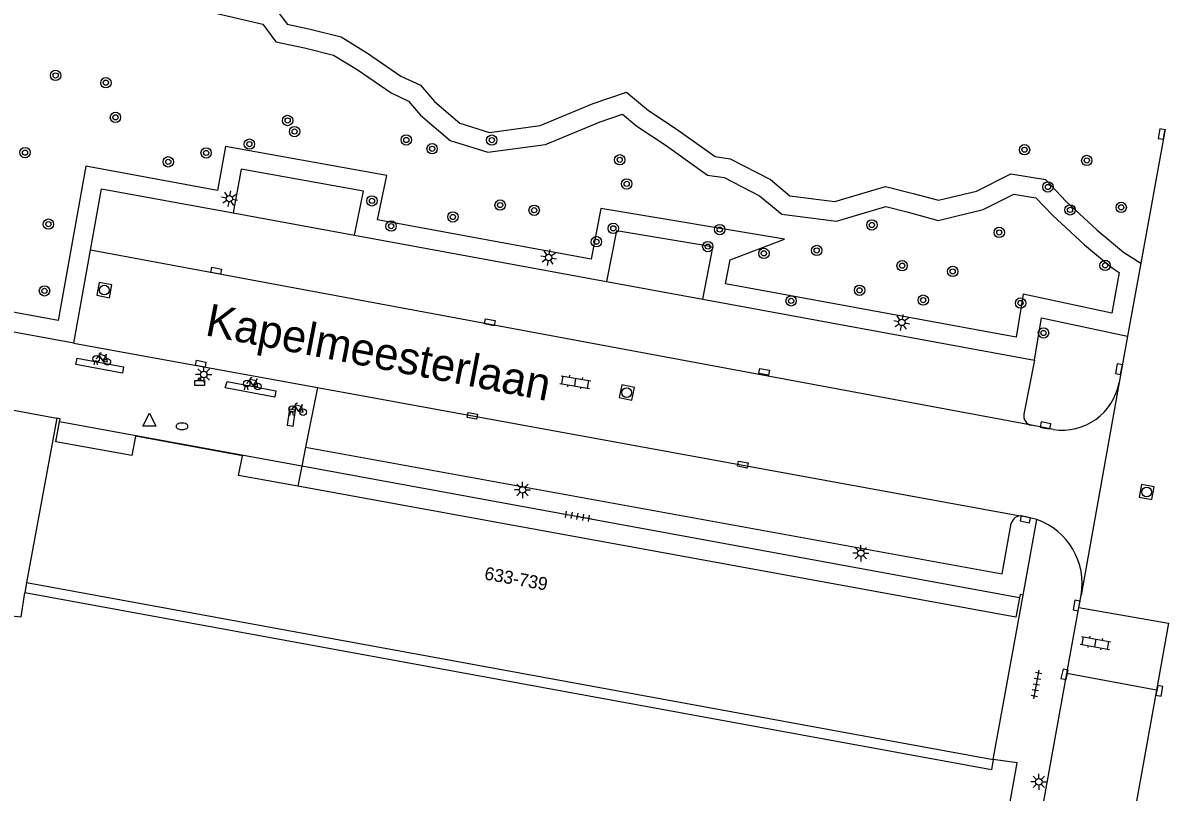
# Model space of a CAD drawing. Extents: x 133000 to 136000, y 400500 to 403500.
# Drawn here: x 133344.6 to 133432.7, y 400657 to 400716.4 of the extents above; entities that cross this region are included whole.
import ezdxf

# ---------------------------------------------------------------- set-up
doc = ezdxf.new("R2010")
doc.units = 0
for name, color, linetype in [('gg-anno-huisnummerreeks BGT', 7, 'Continuous'), ('gg-anno-openbare ruimte label', 7, 'Continuous'), ('gg-bbg-hoofdgebouw', 7, 'Continuous'), ('gg-bbg-onder overbouw', 7, 'Continuous'), ('gg-bbg-pand overbouw', 7, 'Continuous'), ('gg-knt-verharding', 7, 'Continuous'), ('gg-knt-verharding nz', 7, 'Continuous'), ('gt-grn-groengrens', 7, 'Continuous'), ('gt-grn-weggrens', 7, 'Continuous'), ('gt-symb-afvalbak', 7, 'Continuous'), ('gt-symb-boom', 7, 'Continuous'), ('gt-symb-brandkraan', 7, 'Continuous'), ('gt-symb-fietsenrek', 7, 'Continuous'), ('gt-symb-klinker verharding', 7, 'Continuous'), ('gt-symb-kolk', 7, 'Continuous'), ('gt-symb-kolk center center', 7, 'Continuous'), ('gt-symb-lichtmast', 7, 'Continuous'), ('gt-symb-rioolschacht', 7, 'Continuous'), ('gt-symb-tegel verharding', 7, 'Continuous'), ('gt-symb-waterafsluiter', 7, 'Continuous')]:
    doc.layers.add(name, color=color, linetype=linetype)

# ---------------------------------------------------------------- blocks, each defined once
blk = doc.blocks.new('gt0-KOLK')
at = {"layer": 'gt-symb-kolk'}
blk.add_lwpolyline([(0, 0), (0.375, 0), (0.375, 0.4), (-0.375, 0.4), (-0.375, 0), (0, 0)], dxfattribs=at)
blk = doc.blocks.new('gt0-BOOM')
at = {"layer": 'gt-symb-boom'}
for radius in [0.4, 0.2]:
    blk.add_circle((0, 0), radius, dxfattribs=at)
blk = doc.blocks.new('gt0-KOLKCC')
at = {"layer": 'gt-symb-kolk center center'}
blk.add_lwpolyline([(-0.375, 0.2), (0.375, 0.2), (0.375, -0.2), (-0.375, -0.2)], close=True, dxfattribs=at)
blk = doc.blocks.new('gt0-LMAST')
at = {"layer": 'gt-symb-lichtmast'}
for p, q in [((-0.182, 0.173), (-0.447, 0.438)), ((-0.005, 0.246), (-0.005, 0.621)), ((0.172, 0.173), (0.437, 0.438)), ((-0.255, -0.004), (-0.63, -0.004)), ((-0.182, -0.181), (-0.447, -0.446)), ((-0.005, -0.254), (-0.005, -0.629)), ((0.437, -0.446), (0.172, -0.181)), ((0.245, -0.004), (0.62, -0.004))]:
    blk.add_line(p, q, dxfattribs=at)
blk.add_circle((-0.005, -0.004), 0.25, dxfattribs=at)
blk = doc.blocks.new('gt0-FREK')
at = {"layer": 'gt-symb-fietsenrek'}
for p, q in [((0.259, 0.762), (0.294, 0.823)), ((0.54, 0.335), (0.259, 0.762)), ((0.294, 0.823), (0.767, 0.714)), ((0.767, 0.714), (0.54, 0.335)), ((0.757, 0.841), (0.866, 0.816)), ((0.767, 0.714), (0.84, 0.822)), ((0.895, 0.252), (0.767, 0.714))]:
    blk.add_line(p, q, dxfattribs=at)
for points in [[(0.294, 0.823), (0.36, 0.937), (0.452, 0.935)], [(-0.124, 0), (-0.047, 0.312), (0.053, 0.312), (0.12, 0)], [(0.036, 0.476), (0.228, 0.708), (0.259, 0.762)], [(0.54, 0.335), (0.555, 0.305), (0.895, 0.252)]]:
    blk.add_lwpolyline(points, dxfattribs=at)
for centre in [(0.036, 0.476), (0.895, 0.252)]:
    blk.add_circle(centre, 0.252, dxfattribs=at)
blk = doc.blocks.new('gt0-RS')
at = {"layer": 'gt-symb-rioolschacht'}
blk.add_lwpolyline([(-0.5, -0.5), (0.5, -0.5), (0.5, 0.5), (-0.5, 0.5)], close=True, dxfattribs=at)
blk.add_circle((0, 0), 0.375, dxfattribs=at)
blk = doc.blocks.new('gt0-ABAK')
at = {"layer": 'gt-symb-afvalbak'}
blk.add_lwpolyline([(0.375, -0.5), (-0.375, -0.5), (-0.375, -0.1), (0.375, -0.1)], close=True, dxfattribs=at)
blk.add_circle((0, 0), 0.1, dxfattribs=at)
blk = doc.blocks.new('gt0-BR')
at = {"layer": 'gt-symb-brandkraan'}
for centre, radius, start, end in [((-0.244, 0), 0.206, 107.56694, 252.43307), ((0.599, -2.664), 3, 106.89205, 107.56694), ((0, -0.691), 0.938, 73.10799, 106.89205), ((-0.599, -2.664), 3, 72.43309, 73.10799), ((0.244, 0), 0.206, 287.56695, 72.43309), ((0.599, 2.664), 3, 252.43307, 253.10797), ((0, 0.691), 0.938, 253.10797, 286.89206), ((-0.599, 2.664), 3, 286.89206, 287.56695)]:
    blk.add_arc(centre, radius, start, end, dxfattribs=at)
blk = doc.blocks.new('gt0-WAFSL')
at = {"layer": 'gt-symb-waterafsluiter'}
for p, q in [((-0.5, -0.333), (0, 0.667)), ((0, 0.667), (0.5, -0.333)), ((0.5, -0.333), (-0.5, -0.333))]:
    blk.add_line(p, q, dxfattribs=at)
blk = doc.blocks.new('gt0-KL1')
at = {"layer": 'gt-symb-klinker verharding'}
for p, q in [((-1.15, 0.3), (1.15, 0.3)), ((-1, -0.3), (-1, 0.3)), ((-0.5, 0.3), (-0.5, 0.45)), ((0, -0.3), (0, 0.3)), ((0.5, 0.3), (0.5, 0.45)), ((1, -0.3), (1, 0.3)), ((-1.15, -0.3), (1.15, -0.3)), ((-0.5, -0.45), (-0.5, -0.3)), ((0.5, -0.45), (0.5, -0.3))]:
    blk.add_line(p, q, dxfattribs=at)
blk = doc.blocks.new('gt0-TEG1')
at = {"layer": 'gt-symb-tegel verharding'}
for p, q in [((-1.125, 0), (1.125, 0)), ((-0.9, -0.25), (-0.9, 0.25)), ((-0.45, -0.25), (-0.45, 0.25)), ((0, -0.25), (0, 0.25)), ((0.45, -0.25), (0.45, 0.25)), ((0.9, -0.25), (0.9, 0.25))]:
    blk.add_line(p, q, dxfattribs=at)

msp = doc.modelspace()

# ---------------------------------------------------------------- linework, layer by layer
at = {"layer": 'gg-bbg-hoofdgebouw'}
for p, q in [((133347.18, 400685.88), (133344.83, 400673.18)), ((133344.83, 400673.18), (133419.42, 400659.52)), ((133419.42, 400659.52), (133421.73, 400672.2))]:
    msp.add_line(p, q, dxfattribs=at)
for points in [[(133347.374, 400685.584), (133347.42, 400685.83), (133347.18, 400685.88)], [(133421.73, 400672.2), (133421.49, 400672.26), (133421.445, 400672.014)]]:
    msp.add_lwpolyline(points, dxfattribs=at)
at = {"layer": 'gg-bbg-onder overbouw'}
for points in [[(133365.767, 400680.627), (133361.2, 400681.46), (133361.49, 400682.96), (133353.23, 400684.48), (133352.96, 400683), (133347.09, 400684.05), (133347.374, 400685.584)], [(133421.445, 400672.014), (133421.17, 400670.52), (133365.767, 400680.627)]]:
    msp.add_lwpolyline(points, dxfattribs=at)
at = {"layer": 'gg-bbg-pand overbouw'}
for p, q in [((133366.074, 400682.158), (133347.374, 400685.584)), ((133421.445, 400672.014), (133366.074, 400682.158))]:
    msp.add_line(p, q, dxfattribs=at)
at = {"layer": 'gg-knt-verharding'}
for p, q in [((133432.69, 400708.17), (133430.809, 400697.827)), ((133360.784, 400701.712), (133370.134, 400699.992)), ((133370.134, 400699.992), (133389.594, 400696.413)), ((133348.473, 400691.671), (133349.772, 400698.845)), ((133430.809, 400697.827), (133429.785, 400692.196)), ((133389.594, 400696.413), (133397.007, 400695.049)), ((133397.007, 400695.049), (133422.61, 400690.34)), ((133348.473, 400691.671), (133337.4, 400693.695)), ((133348.473, 400691.671), (133367.292, 400688.232)), ((133429.785, 400692.196), (133429.136, 400688.629)), ((133422.61, 400690.34), (133421.793, 400686.181)), ((133367.292, 400688.232), (133366.37, 400683.63)), ((133338.99, 400687.38), (133347.18, 400685.88)), ((133424.06, 400684.988), (133422.365, 400685.323)), ((133422.794, 400678.04), (133421.658, 400678.319)), ((133426.035, 400671.272), (133426.205, 400672.213)), ((133425.109, 400666.169), (133426.035, 400671.272)), ((133426.035, 400671.272), (133432.952, 400670.057)), ((133432.952, 400670.057), (133432.015, 400664.87)), ((133418.634, 400630.474), (133425.109, 400666.169)), ((133432.015, 400664.87), (133425.109, 400666.169)), ((133432.015, 400664.87), (133425.57, 400629.157))]:
    msp.add_line(p, q, dxfattribs=at)
for points in [[(133349.772, 400698.845), (133350.63, 400703.58), (133360.784, 400701.712)], [(133366.37, 400683.63), (133420.1, 400673.85), (133420.814, 400677.732)], [(133415.69, 400628.1), (133421.28, 400659.26), (133419.42, 400659.52)]]:
    msp.add_lwpolyline(points, dxfattribs=at)
for centre, radius, start, end in [((133424.714, 400689.436), 4.495, 261.64103, 349.6625), ((133422.512, 400686.041), 0.733, 168.9536, 258.42653), ((133421.539, 400677.589), 0.739, 80.77259, 168.86445), ((133421.065, 400673.116), 5.219, 350.0375, 70.65007)]:
    msp.add_arc(centre, radius, start, end, dxfattribs=at)
at = {"layer": 'gg-knt-verharding nz'}
for p, q in [((133422.365, 400685.323), (133349.772, 400698.845)), ((133367.292, 400688.232), (133421.658, 400678.319))]:
    msp.add_line(p, q, dxfattribs=at)
for points in [[(133352.326, 400689.833), (133352.231, 400689.356), (133348.65, 400690.023), (133348.754, 400690.51), (133352.326, 400689.833)], [(133364.067, 400687.978), (133363.987, 400687.483), (133360.168, 400688.227), (133360.303, 400688.696), (133364.067, 400687.978)], [(133365.59, 400686.503), (133365.129, 400686.571), (133364.947, 400685.327), (133365.418, 400685.261), (133365.59, 400686.503)]]:
    msp.add_lwpolyline(points, dxfattribs=at)
at = {"layer": 'gt-grn-groengrens'}
msp.add_line((133344.83, 400673.18), (133344.709, 400672.389), dxfattribs=at)
for points in [[(133338.772, 400721.963), (133363.079, 400716.278), (133364.067, 400714.931), (133366.287, 400714.462), (133368.525, 400713.903), (133370.335, 400712.8), (133372.977, 400710.978), (133374.306, 400710.353), (133375.236, 400709.267), (133377.513, 400707.301), (133380.438, 400706.4), (133384.864, 400707.004), (133389.086, 400708.749), (133390.813, 400709.344), (133391.913, 400708.418), (133394.097, 400706.961), (133397.388, 400704.637), (133398.65, 400704.443), (133401.397, 400703.03), (133403.116, 400701.614), (133407.32, 400701.075), (133411.138, 400702.203), (133412.856, 400701.773), (133415.167, 400701.143), (133418.637, 400701.984), (133421.016, 400703.174), (133422.702, 400702.893), (133423.989, 400701.536), (133426.453, 400699.253), (133428.592, 400697.486), (133429.133, 400697.131), (133428.56, 400693.99), (133421.733, 400695.456), (133421.199, 400692.125), (133398.772, 400696.25), (133399.137, 400698.103), (133403.315, 400699.7), (133389.147, 400702.062), (133388.401, 400698.158), (133371.915, 400701.19), (133372.626, 400704.609), (133360.181, 400706.834), (133359.574, 400703.46), (133349.422, 400705.327), (133347.265, 400693.417), (133338.887, 400694.948)], [(133363.961, 400717.612), (133364.938, 400716.28), (133366.624, 400715.924), (133369.11, 400715.303), (133371.152, 400714.059), (133373.727, 400712.283), (133375.236, 400711.573), (133376.302, 400710.329), (133378.255, 400708.642), (133380.563, 400707.931), (133384.47, 400708.464), (133388.554, 400710.152), (133391.128, 400711.04), (133392.815, 400709.619), (133394.946, 400708.198), (133397.965, 400706.066), (133399.119, 400705.889), (133402.226, 400704.29), (133403.736, 400703.047), (133407.198, 400702.603), (133411.105, 400703.757), (133413.235, 400703.224), (133415.189, 400702.692), (133418.118, 400703.402), (133420.782, 400704.734), (133423.445, 400704.29), (133425.044, 400702.603), (133427.441, 400700.382), (133429.483, 400698.695), (133430.809, 400697.827)], [(133370.134, 400699.992), (133370.843, 400703.404), (133361.392, 400705.093), (133360.784, 400701.712)], [(133397.007, 400695.049), (133397.794, 400699.043), (133397.537, 400699.098), (133397.62, 400699.129), (133390.345, 400700.341), (133389.594, 400696.413)], [(133422.61, 400690.34), (133423.137, 400693.627), (133429.785, 400692.196)], [(133335.848, 400671.902), (133341.353, 400670.855), (133344.423, 400670.528), (133344.709, 400672.389)], [(133419.42, 400659.52), (133419.276, 400658.733), (133344.709, 400672.389)]]:
    msp.add_lwpolyline(points, dxfattribs=at)
at = {"layer": 'gt-grn-weggrens'}
for p, q in [((133429.136, 400688.629), (133426.205, 400672.213)), ((133366.37, 400683.63), (133366.074, 400682.158)), ((133366.074, 400682.158), (133365.767, 400680.627)), ((133421.73, 400672.2), (133422.794, 400678.04))]:
    msp.add_line(p, q, dxfattribs=at)

# ---------------------------------------------------------------- block references
at = {"layer": 'gt-symb-afvalbak'}
msp.add_blockref('gt0-ABAK', (133358.192, 400688.893), dxfattribs=at)
at = {"layer": 'gt-symb-boom'}
for p in [(133347.081, 400712.33), (133350.96, 400711.77), (133351.697, 400709.095), (133364.981, 400708.852), (133365.518, 400707.996), (133362.031, 400707.028), (133374.135, 400707.35), (133380.73, 400707.338), (133344.718, 400706.371), (133376.13, 400706.671), (133421.837, 400706.596), (133390.604, 400705.818), (133426.641, 400705.768), (133391.14, 400703.958), (133423.643, 400703.719), (133381.378, 400702.324), (133384.003, 400701.924), (133425.347, 400701.952), (133429.294, 400702.146), (133346.525, 400700.853), (133377.733, 400701.405), (133410.06, 400700.789), (133398.316, 400700.432), (133419.887, 400700.211), (133397.398, 400699.117), (133401.728, 400698.597), (133405.802, 400698.821), (133412.392, 400697.645), (133416.295, 400697.201), (133428.052, 400697.669), (133346.221, 400695.702), (133414.02, 400694.984), (133421.53, 400694.76)]:
    msp.add_blockref('gt0-BOOM', p, dxfattribs=at)
for p, rotation in [((133358.693, 400706.348), -10.30997039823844), ((133355.772, 400705.661), -10.30997039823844), ((133371.488, 400702.647), -10.30997039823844), ((133372.962, 400700.701), -10.30997039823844), ((133390.109, 400700.527), -10.30997039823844), ((133388.803, 400699.494), -10.30997039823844), ((133409.109, 400695.746), -10.30997039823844), ((133403.828, 400694.929), -10.309970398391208), ((133423.299, 400692.451), -10.30997039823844)]:
    msp.add_blockref('gt0-BOOM', p, dxfattribs=dict(at, rotation=rotation))
at = {"layer": 'gt-symb-brandkraan'}
msp.add_blockref('gt0-BR', (133356.832, 400685.249), dxfattribs=at)
at = {"layer": 'gt-symb-fietsenrek'}
for p in [(133350.175, 400689.979), (133361.789, 400688.072), (133365.284, 400686.091)]:
    msp.add_blockref('gt0-FREK', p, dxfattribs=at)
at = {"layer": 'gt-symb-klinker verharding'}
for p, rotation in [((133387.178, 400688.665), -9.669505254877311), ((133427.311, 400668.523), -10.197205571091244)]:
    msp.add_blockref('gt0-KL1', p, dxfattribs=dict(at, rotation=rotation))
at = {"layer": 'gt-symb-kolk'}
for p, rotation in [((133432.617, 400707.769), 79.98206552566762), ((133429.317, 400689.624), 79.80279442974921), ((133423.41, 400685.113), -11.47848203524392), ((133421.94, 400678.256), 168.70129979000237), ((133426.052, 400671.38), 79.63367739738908), ((133425.119, 400666.057), 77.7571404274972), ((133432.046, 400664.864), -100.54573436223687)]:
    msp.add_blockref('gt0-KOLK', p, dxfattribs=dict(at, rotation=rotation))
at = {"layer": 'gt-symb-kolk center center'}
for p, rotation in [((133359.465, 400697.256), -10.422654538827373), ((133380.579, 400693.278), -10.422654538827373), ((133358.274, 400690.076), -10.197205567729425), ((133401.749, 400689.448), -10.422654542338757), ((133379.231, 400686.051), -10.42265454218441), ((133400.103, 400682.285), -10.42265454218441)]:
    msp.add_blockref('gt0-KOLKCC', p, dxfattribs=dict(at, rotation=rotation))
at = {"layer": 'gt-symb-lichtmast', "rotation": -10.309970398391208}
for p in [(133360.491, 400702.82), (133385.127, 400698.283), (133412.37, 400693.272)]:
    msp.add_blockref('gt0-LMAST', p, dxfattribs=at)
at = {"layer": 'gt-symb-lichtmast'}
for p in [(133358.511, 400689.246), (133383.103, 400680.337), (133409.213, 400675.451), (133422.943, 400657.801)]:
    msp.add_blockref('gt0-LMAST', p, dxfattribs=at)
at = {"layer": 'gt-symb-rioolschacht'}
for p, rotation in [((133350.832, 400695.757), -10.54573436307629), ((133391.142, 400687.85), -11.658401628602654), ((133431.262, 400680.176), 80.33049474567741)]:
    msp.add_blockref('gt0-RS', p, dxfattribs=dict(at, rotation=rotation))
at = {"layer": 'gt-symb-tegel verharding'}
for p, rotation in [((133387.348, 400678.299), -10.366322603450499), ((133422.757, 400665.304), 79.74640197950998)]:
    msp.add_blockref('gt0-TEG1', p, dxfattribs=dict(at, rotation=rotation))
at = {"layer": 'gt-symb-waterafsluiter'}
msp.add_blockref('gt0-WAFSL', (133354.318, 400685.592), dxfattribs=at)

# ---------------------------------------------------------------- texts
at = {"layer": 'gg-anno-huisnummerreeks BGT'}
msp.add_text('633-739', height=1, rotation=349.7, dxfattribs=at).set_placement((133380.11, 400673.434))
at = {"layer": 'gg-anno-openbare ruimte label'}
msp.add_text('Kapelmeesterlaan', height=2.5, rotation=349.1, dxfattribs=at).set_placement((133358.54, 400692.288))

doc.saveas('drawing.dxf')
